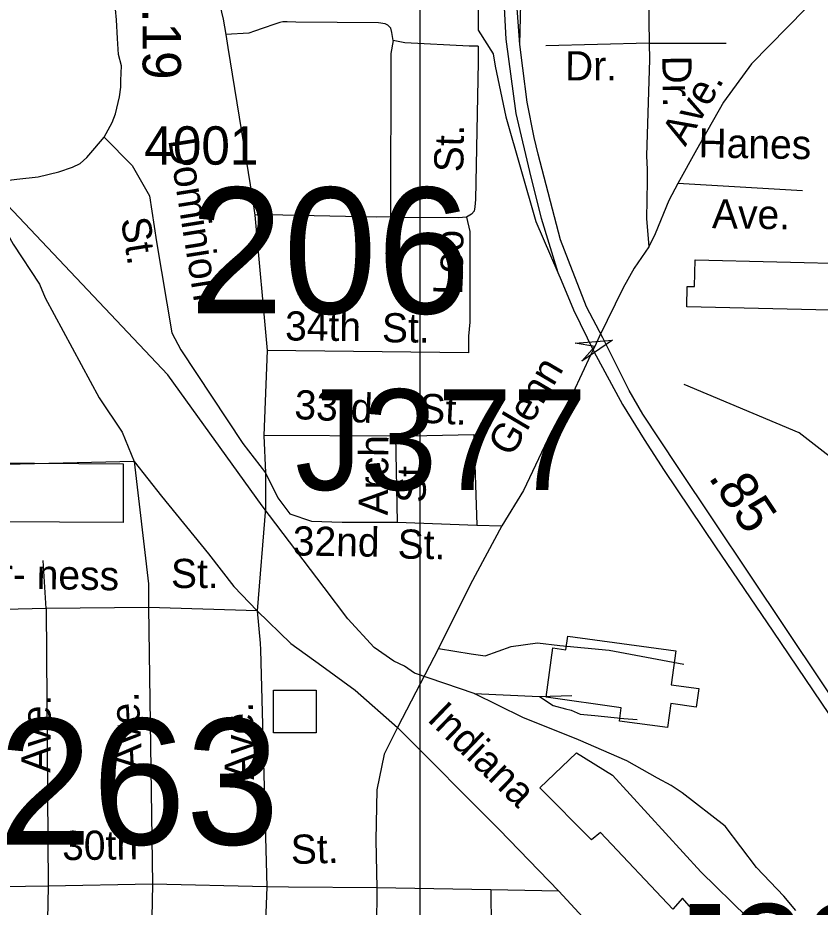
# Model space of a CAD drawing. Extents: x 1547597 to 1699558, y 810033 to 920809.
# Drawn here: x 1632413 to 1635027, y 867878 to 870776 of the extents above; entities that cross this region are included whole.
import ezdxf

# ---------------------------------------------------------------- set-up
doc = ezdxf.new("R2010")
doc.units = 0
for name, color, linetype in [('Exist Cultural Shopping Center Building Footprint', 7, 'Continuous'), ('Exist Cultural Warehouse Building Footprint', 7, 'Continuous'), ('Exist Hydrographic Creek Single Shore', 7, 'Continuous'), ('Exist Railroad Mainline', 7, 'Continuous'), ('Exist Railroad Siding', 7, 'Continuous'), ('Exist Road Non-System Structure Non-Sys Other CELL', 7, 'Continuous'), ('Exist Road Non-System Structure Non-Sys Other Number Label', 7, 'Continuous'), ('Exist Road Non-System Type 51', 7, 'Continuous'), ('Exist Road Non-System Type 51 Label', 7, 'Continuous'), ('Exist Road Primary US Divided Attributed', 7, 'Continuous'), ('Exist Road Primary US Mileage Hundredths English Label', 7, 'Continuous'), ('Exist Road Primary US Ramp 1 Lane  Attributed', 7, 'Continuous'), ('Exist Road Secondary Mileage Hundredths English Label', 7, 'Continuous'), ('Exist Road Secondary Structure Standard Bridge Attributed CELL', 7, 'Continuous'), ('Exist Road Secondary Structure Standard Bridge Number Label', 7, 'Continuous'), ('Exist Road Secondary Type 51 Number Label', 7, 'Continuous'), ('Exist Road Secondary Type 51 Undivided 4 Lane Attributed', 7, 'Continuous'), ('Map Preparation Inset Cut Line', 7, 'Continuous')]:
    doc.layers.add(name, color=color, linetype=linetype)

msp = doc.modelspace()

# ---------------------------------------------------------------- linework, layer by layer
at = {"layer": 'Exist Cultural Shopping Center Building Footprint'}
msp.add_lwpolyline([(1634113.8, 868266.7), (1634233.2, 868381.1), (1634350, 868308.3), (1634638.3, 867993.9), (1634788.8, 867845.8), (1634698, 867770.4), (1634578.5, 867908.1), (1634547.4, 867871.7), (1634311.1, 868121.2), (1634282.5, 868097.8)], close=True, dxfattribs=at)
at = {"layer": 'Exist Cultural Warehouse Building Footprint'}
for points in [[(1634619.4, 869987.6), (1635151.5, 869974.7), (1635149.5, 869892.7), (1635247.8, 869890.3), (1635246, 869818.8), (1634592.5, 869834.6), (1634594.1, 869900.6), (1634617.2, 869900.1)], [(1632178.3, 869326.8), (1632756.6, 869323.1), (1632756.6, 869131.4), (1632134.1, 869135.1), (1632130.1, 869327.9)], [(1634204.5, 868761.8), (1634556.7, 868713), (1634541.4, 868602.9), (1634631.7, 868590.4), (1634623.3, 868529.9), (1634540.1, 868541.4), (1634529.3, 868463.3), (1634373.1, 868484.9), (1634379.1, 868528.2), (1634134.1, 868562.1), (1634156.3, 868722.8), (1634198.3, 868717)]]:
    msp.add_lwpolyline(points, close=True, dxfattribs=at)
at = {"layer": 'Exist Hydrographic Creek Single Shore'}
msp.add_lwpolyline([(1638560.9, 866712.4), (1638485, 866981), (1638410.9, 867090.8), (1638131, 867342.8), (1637510, 867683.7), (1637402.9, 867784.3), (1637239, 868027.3), (1636835.9, 868475.3), (1636546.9, 868704.5), (1636189.9, 868833.2), (1635964.9, 868870.6), (1635589.3, 868895.3), (1635476.5, 869041.7), (1635319.4, 869143.4), (1634959.1, 869424.2), (1634583.6, 869581.2)], dxfattribs=at)
at = {"layer": 'Exist Railroad Mainline'}
msp.add_line((1633900.3, 868574.7), (1634112.2, 868564.4), dxfattribs=at)
for points in [[(1633900.3, 868574.7), (1633705.5, 868640.7), (1633673.2, 868664.1), (1633638.5, 868680.3), (1633573.8, 868724.1), (1633488.1, 868818.3), (1633411.7, 868919.6), (1633209.6, 869185.7), (1632901.7, 869612.4), (1632304.2, 870244.7)], [(1634947.6, 867868), (1634908.2, 867914), (1634819.2, 868007.5), (1634717, 868142.4), (1634577.3, 868250.9), (1634541.4, 868275.1), (1634497.6, 868299.2), (1634397.7, 868355.4), (1634240, 868424.1), (1634058.4, 868496.8), (1633900.3, 868574.7)]]:
    msp.add_lwpolyline(points, dxfattribs=at)
at = {"layer": 'Exist Railroad Siding'}
for points in [[(1634112.2, 868564.4), (1634218.3, 868568.2)], [(1634112.2, 868564.4), (1634157.6, 868535.4), (1634197.4, 868524.6), (1634215.4, 868520.2), (1634245.1, 868507.6), (1634293, 868502.7), (1634386.9, 868492.7), (1634430.9, 868489.8)]]:
    msp.add_lwpolyline(points, dxfattribs=at)
at = {"layer": 'Exist Road Non-System Structure Non-Sys Other CELL'}
msp.add_lwpolyline([(1633246.6, 868585.4), (1633385.6, 868585.4), (1633385.6, 868446.3), (1633246.6, 868446.3)], close=True, dxfattribs=at)
at = {"layer": 'Exist Road Non-System Type 51'}
for p, q in [((1633582.6, 867941.2), (1633570.1, 866633.1)), ((1633953.7, 867935.1), (1633973.1, 866628.9))]:
    msp.add_line(p, q, dxfattribs=at)
for points in [[(1634437.4, 871207.7), (1634464.3, 871060.9), (1634469.7, 870693.1)], [(1633046.3, 870996.3), (1633051.3, 870905.1), (1633082, 870771.5), (1633091, 870721.5)], [(1634979.2, 870804.9), (1634803.4, 870626.3), (1634712.6, 870500.8), (1634624.5, 870345.8), (1634563.1, 870236.3)], [(1633635.6, 870701.5), (1633631.9, 870727.6), (1633628.2, 870741.7), (1633618.4, 870751.7), (1633610.5, 870755.8), (1633588.5, 870760.1), (1633318.6, 870762.2), (1633290.6, 870762.5), (1633276.6, 870762.6), (1633266.6, 870760.8), (1633250.5, 870755.1), (1633212.4, 870741.7), (1633184.1, 870732.1), (1633166, 870726.2), (1633091, 870721.5)], [(1633091, 870721.5), (1633097, 870679.5), (1633177.6, 870185.1), (1633185.6, 870133.1)], [(1633635.6, 870701.5), (1633628.9, 870659.6), (1633627.7, 870127.1)], [(1633913.2, 870683.4), (1633883.2, 870683.8), (1633673.5, 870694.9), (1633635.6, 870701.5)], [(1633913.2, 870683.4), (1633912.5, 870631.4), (1633904, 870183.7), (1633901.7, 870159.8), (1633899.4, 870145.8), (1633891.4, 870136), (1633875.2, 870126.1), (1633849.2, 870124.6), (1633673.3, 870125.2), (1633627.7, 870127.1)], [(1634469.7, 870693.1), (1634133.3, 870685.1)], [(1634469.7, 870693.1), (1634470.7, 870640.5), (1634461.4, 870326.1), (1634463.3, 870282)], [(1634469.7, 870693.1), (1634720.6, 870693.1)], [(1632694.1, 870387.4), (1632786.2, 870295.2), (1632841.9, 870195.5), (1632865.3, 870045.9), (1632915.1, 869749.7), (1632944.4, 869694), (1633146.7, 869389), (1633220.7, 869293.8)], [(1634463.3, 870282), (1634463.3, 870244), (1634461.3, 870122.2), (1634469.2, 870030.1)], [(1632242.7, 870253.5), (1632339.7, 870142.6), (1632398, 870038.3), (1632484.5, 869907.9), (1632502.4, 869864.1), (1632678, 869537.9), (1632752.8, 869425.8), (1632792.6, 869330.7)], [(1634563.1, 870236.3), (1634533.8, 870180.2), (1634489.5, 870071.9), (1634469.2, 870030.1)], [(1634968.9, 870212.2), (1634563.1, 870236.3)], [(1633627.7, 870127.1), (1633583.3, 870126.4), (1633225.6, 870133.7), (1633185.6, 870133.1)], [(1633185.6, 870133.1), (1633225.1, 869692.5)], [(1633875.2, 870126.1), (1633885.7, 870079.3), (1633885.7, 869880.2), (1633885.7, 869784.4), (1633881.9, 869738.4), (1633881.9, 869684.8), (1633225.1, 869692.5)], [(1634469.2, 870030.1), (1634421.1, 869960.1), (1634385, 869896.2), (1634307.2, 869736.3), (1634293.3, 869705.5), (1634279.7, 869679)], [(1633225.1, 869692.5), (1633214.7, 869415.6)], [(1634279.7, 869679), (1634221.5, 869552.6), (1634148.5, 869421.7), (1634060.2, 869236), (1633990.3, 869120.3)], [(1633214.7, 869415.6), (1633220.7, 869293.8)], [(1633643.5, 869412.6), (1633214.7, 869415.6)], [(1633643.5, 869412.6), (1633899, 869418.6), (1633908.2, 869123.4)], [(1633643.5, 869412.6), (1633649.6, 869132.5)], [(1632792.6, 869330.7), (1632049.4, 869313.5), (1630988.5, 869334.1), (1630714.8, 869365.2), (1630515, 869371)], [(1632792.6, 869330.7), (1632839, 868931.3), (1632839, 868854.5)], [(1632792.6, 869330.7), (1632881.5, 869217.2), (1633034.7, 869030), (1633117.5, 868922.7), (1633193.4, 868844.3)], [(1633220.7, 869293.8), (1633220.7, 869178.2)], [(1633220.7, 869293.8), (1633260.3, 869211.7), (1633299.8, 869159.9), (1633369.8, 869135.6), (1633470.2, 869132.5), (1633567.5, 869132.5), (1633649.6, 869132.5)], [(1633220.7, 869178.2), (1633193.4, 868844.3)], [(1633649.6, 869132.5), (1633908.2, 869123.4)], [(1633990.3, 869120.3), (1633886.9, 868928.6), (1633783.5, 868721.6)], [(1633908.2, 869123.4), (1633990.3, 869120.3)], [(1632505.4, 868851.1), (1632495.4, 869008.1)], [(1632505.4, 868851.1), (1632185.2, 868844.2), (1632148.5, 868844.2)], [(1632839, 868854.5), (1632505.4, 868851.1)], [(1632505.4, 868851.1), (1632512, 867946.3)], [(1633193.4, 868844.3), (1632839, 868854.5)], [(1632839, 868854.5), (1632852.3, 867953)], [(1633193.4, 868844.3), (1633203.2, 868738.6), (1633203.4, 868716.6), (1633224.3, 867944.9)], [(1633193.4, 868844.3), (1633302.8, 868737.4), (1633403.2, 868664.3), (1633512.7, 868585.2), (1633649.7, 868463.5)], [(1633783.5, 868721.6), (1633889.9, 868703.3), (1633935.5, 868697.2), (1634020.7, 868727.7), (1634105.9, 868739.8), (1634178.9, 868730.7), (1634340.1, 868715.5), (1634583.4, 868669.8)], [(1633783.5, 868721.6), (1633649.7, 868463.5)], [(1633649.7, 868463.5), (1633607, 868376.5), (1633582.6, 868260.8), (1633579.6, 868096.5), (1633582.6, 867941.2)], [(1633649.7, 868463.5), (1633981.3, 868131.7)], [(1633981.3, 868131.7), (1634175.9, 867930.8)], [(1632512, 867946.3), (1632141.8, 867941.3)], [(1632512, 867946.3), (1632499, 867294.1)], [(1632852.3, 867953), (1632512, 867946.3)], [(1632852.3, 867953), (1632839.3, 867297.4)], [(1633224.3, 867944.9), (1632852.3, 867953)], [(1633224.3, 867944.9), (1633199.6, 867290.7)], [(1633582.6, 867941.2), (1633295.1, 867943.5), (1633224.3, 867944.9)], [(1633953.7, 867935.1), (1633582.6, 867941.2)], [(1634175.9, 867930.8), (1633953.7, 867935.1)], [(1634175.9, 867930.8), (1634346.1, 867746.4)]]:
    msp.add_lwpolyline(points, dxfattribs=at)
at = {"layer": 'Exist Road Primary US Divided Attributed'}
for points in [[(1634049.1, 870688.5), (1634035.7, 870867.4), (1634031, 870962.7), (1634031.8, 871083.2), (1634040.1, 871467.6)], [(1633998.2, 871426.7), (1633993.4, 871003.7), (1633993.4, 870893.3), (1634002.6, 870706.6), (1634035.7, 870464.3), (1634084.6, 870257), (1634117.7, 870123.7), (1634172.3, 869946.5)], [(1634318.8, 869733.1), (1634266.1, 869834.8), (1634207.7, 869984.8), (1634181.5, 870052.4), (1634108.5, 870331.9), (1634095.2, 870385.9), (1634072.7, 870501.4), (1634058.2, 870612.4), (1634049.1, 870688.5)], [(1634172.3, 869946.5), (1634183, 869920.8), (1634223.1, 869824.3), (1634290, 869688.5), (1634383.1, 869516), (1634453.9, 869401.7), (1634518.6, 869301), (1634686.1, 869052), (1634872.3, 868777.7), (1635266.6, 868194.2), (1635506.5, 867829.7), (1635617.9, 867673.5), (1635695, 867548.7), (1635786.3, 867408.4)], [(1635802, 867462.7), (1635701.3, 867612.6), (1635543.7, 867848.1), (1635500, 867918.5), (1635268.2, 868258.6), (1634562.1, 869314.1), (1634449.7, 869484.5), (1634405.1, 869562.2), (1634318.8, 869733.1)]]:
    msp.add_lwpolyline(points, dxfattribs=at)
at = {"layer": 'Exist Road Primary US Ramp 1 Lane  Attributed'}
for points in [[(1634049.1, 870688.5), (1634052.9, 870868.7), (1634063.5, 870983.9), (1634099.2, 871109.6), (1634118.1, 871164.4), (1634147.8, 871228.4), (1634168.2, 871273), (1634202.6, 871360.9), (1634215.3, 871401.3), (1634221.4, 871464.9), (1634219.6, 871503.4), (1634211.7, 871543.2), (1634201.1, 871574.9), (1634175.9, 871595)], [(1633821.2, 871249), (1633852.6, 871188.2), (1633868.9, 871171.4), (1633888.9, 871128.9), (1633904.6, 871080.1), (1633911.9, 871035.6), (1633912.7, 870735.7), (1633961.6, 870658.9), (1633968.2, 870618.5), (1634002.6, 870453), (1634100.5, 870112.7), (1634172.3, 869946.5)]]:
    msp.add_lwpolyline(points, dxfattribs=at)
at = {"layer": 'Exist Road Secondary Structure Standard Bridge Attributed CELL'}
msp.add_lwpolyline([(1634229.3, 869716.3), (1634350.8, 869725.8), (1634250.3, 869656.8), (1634293.3, 869705.5)], close=True, dxfattribs=at)
at = {"layer": 'Exist Road Secondary Type 51 Undivided 4 Lane Attributed'}
msp.add_lwpolyline([(1632323.8, 870239.7), (1632410.2, 870250), (1632479.5, 870258.1), (1632547.5, 870273.9), (1632591.1, 870289.8), (1632616.3, 870300.9), (1632638.3, 870320.8), (1632664.6, 870351.2), (1632694.1, 870387.4), (1632708, 870411.4), (1632720.8, 870435.1), (1632732, 870463.3), (1632744.8, 870518), (1632748.9, 870549.9), (1632748.8, 870572), (1632750.8, 870620), (1632741.1, 870656.4), (1632738, 870708.5), (1632735, 870769.9), (1632728.8, 870840.4), (1632710.4, 870941.7)], dxfattribs=at)
at = {"layer": 'Map Preparation Inset Cut Line'}
for points in [[(1633724, 874749.3), (1571208, 874749.3), (1571208, 831307.2), (1633724, 831307.2)], [(1694128.9, 831307.2), (1633724, 831307.2), (1633724, 874749.3), (1694128.9, 874749.3)]]:
    msp.add_lwpolyline(points, close=True, dxfattribs=at)

# ---------------------------------------------------------------- texts
at = {"layer": 'Exist Road Non-System Structure Non-Sys Other Number Label'}
for s, p in [('J377', (1633316.1, 869237.6)), ('J334', (1634514.1, 867560.6))]:
    msp.add_text(s, height=328.08, dxfattribs=at).set_placement(p)
at = {"layer": 'Exist Road Non-System Type 51 Label'}
for s, rotation, p in [('Dr.', 359.9199, (1634195.7, 870572.2)), ('Dr.', 270.8792, (1634512.6, 870652.3)), ('Ave.', 59.7309, (1634587.6, 870354)), ('St.', 88.9118, (1633864.2, 870272.2)), ('Hanes', 359.0485, (1634630, 870321.2)), ('Dominion', 279.0796, (1632903.1, 870377.8)), ('Ave.', 359.0485, (1634674, 870090.7)), ('St.', 279.0796, (1632748.5, 870119.4)), ('Leo', 88.9118, (1633861.3, 869872.3)), ('34th', 359.4487, (1633283.7, 869724.8)), ('St.', 359.4487, (1633599.1, 869719)), ('Glenn', 59.4314, (1634021.2, 869341.5)), ('33rd', 356.9134, (1633312.7, 869469.3)), ('St.', 356.9134, (1633719.3, 869457.6)), ('Arch', 89.4846, (1633618.6, 869154.5)), ('St.', 89.4846, (1633741.9, 869194.9)), ('32nd', 359.0649, (1633308.4, 869024.5)), ('St.', 359.0649, (1633650.1, 869014.4)), ('Iver- ness', 358.9816, (1632184.9, 868920.2)), ('St.', 359.9552, (1632912.3, 868918.2)), ('Ave.', 89.7732, (1632519.6, 868316.3)), ('Ave.', 92.9571, (1632819.5, 868327.8)), ('Ave.', 90.6665, (1633182.3, 868293.3)), ('Indiana', 316.0146, (1633743.3, 868487.7)), ('30th', 0.5753, (1632558.2, 868031.6)), ('St.', 1.382, (1633303.7, 868018.9))]:
    msp.add_text(s, height=95, rotation=rotation, dxfattribs=at).set_placement(p)
at = {"layer": 'Exist Road Primary US Mileage Hundredths English Label'}
msp.add_text('.85', height=125, rotation=303.7786, dxfattribs=at).set_placement((1634660.5, 869279.5))
at = {"layer": 'Exist Road Secondary Mileage Hundredths English Label'}
msp.add_text('.19', height=125, rotation=270.1593, dxfattribs=at).set_placement((1632819.4, 870807))
at = {"layer": 'Exist Road Secondary Structure Standard Bridge Number Label'}
for s, p in [('206', (1632973.2, 869812.6)), ('263', (1632350.6, 868082.4))]:
    msp.add_text(s, height=410.1, dxfattribs=at).set_placement(p)
at = {"layer": 'Exist Road Secondary Type 51 Number Label'}
msp.add_text('4001', height=125, dxfattribs=at).set_placement((1632825.3, 870297.5))

doc.saveas('drawing.dxf')
